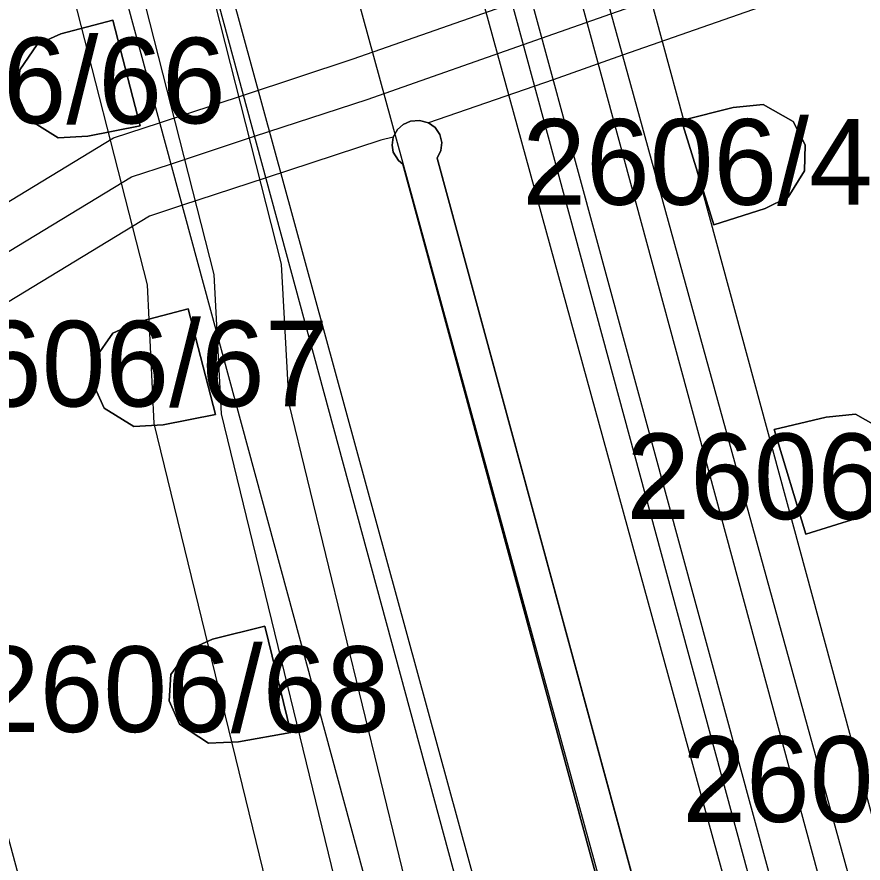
# Model space of a CAD drawing. Extents: x -263423 to -261326, y -1240067 to -1237864.
# Drawn here: x -262944.33 to -262924.58, y -1239063.03 to -1239043.27 of the extents above; entities that cross this region are included whole.
import ezdxf

# ---------------------------------------------------------------- set-up
doc = ezdxf.new("R2010")
doc.units = 0
for name, color, linetype in [('body_kn', 7, 'Continuous'), ('kladpar_druhypozemkov', 7, 'Continuous'), ('kladpar_hranice', 7, 'Continuous'), ('kladpar_parcelnecisla', 7, 'Continuous'), ('kladpar_plochy', 7, 'Continuous'), ('tarchy_linie', 7, 'Continuous'), ('zappar_hrandruhpozemk', 7, 'Continuous')]:
    doc.layers.add(name, color=color, linetype=linetype)

msp = doc.modelspace()

# ---------------------------------------------------------------- linework, layer by layer
at = {"layer": 'body_kn'}
for p, q in [((-262942.1, -1239043.35), (-262942.1, -1239043.35)), ((-262943.31, -1239043.67), (-262943.31, -1239043.67)), ((-262932.09, -1239043.77), (-262932.09, -1239043.77)), ((-262943.86, -1239043.92), (-262943.86, -1239043.92)), ((-262936.49, -1239044.25), (-262936.49, -1239044.25)), ((-262930.2, -1239044.17), (-262930.2, -1239044.17)), ((-262944.27, -1239044.51), (-262944.27, -1239044.51)), ((-262931.82, -1239044.74), (-262931.82, -1239044.74)), ((-262944.31, -1239045.12), (-262944.31, -1239045.12)), ((-262939.05, -1239045.1), (-262939.05, -1239045.1)), ((-262936.16, -1239045.2), (-262936.16, -1239045.2)), ((-262927.62, -1239045.39), (-262927.62, -1239045.39)), ((-262926.92, -1239045.32), (-262926.92, -1239045.32)), ((-262944.06, -1239045.67), (-262944.06, -1239045.67)), ((-262941.46, -1239045.82), (-262941.46, -1239045.82)), ((-262941.46, -1239045.82), (-262941.46, -1239045.82)), ((-262941.01, -1239045.75), (-262941.01, -1239045.75)), ((-262935.32, -1239045.79), (-262935.32, -1239045.79)), ((-262935.15, -1239045.71), (-262935.15, -1239045.71)), ((-262934.94, -1239045.69), (-262934.94, -1239045.69)), ((-262934.73, -1239045.75), (-262934.73, -1239045.75)), ((-262928.82, -1239045.69), (-262928.82, -1239045.69)), ((-262928.82, -1239045.69), (-262928.82, -1239045.69)), ((-262928.78, -1239045.68), (-262928.78, -1239045.68)), ((-262926.22, -1239045.72), (-262926.22, -1239045.72)), ((-262935.45, -1239045.9), (-262935.45, -1239045.9)), ((-262934.57, -1239045.86), (-262934.57, -1239045.86)), ((-262934.46, -1239046.02), (-262934.46, -1239046.02)), ((-262943.37, -1239046.1), (-262943.37, -1239046.1)), ((-262942.68, -1239046.06), (-262942.68, -1239046.06)), ((-262942.08, -1239046.1), (-262942.08, -1239046.1)), ((-262938.79, -1239046.06), (-262938.79, -1239046.06)), ((-262935.84, -1239046.15), (-262935.84, -1239046.15)), ((-262935.55, -1239046.08), (-262935.55, -1239046.08)), ((-262934.42, -1239046.21), (-262934.42, -1239046.21)), ((-262935.58, -1239046.27), (-262935.58, -1239046.27)), ((-262935.55, -1239046.43), (-262935.55, -1239046.43)), ((-262934.44, -1239046.39), (-262934.44, -1239046.39)), ((-262925.94, -1239046.26), (-262925.94, -1239046.26)), ((-262935.43, -1239046.63), (-262935.43, -1239046.63)), ((-262934.53, -1239046.57), (-262934.53, -1239046.57)), ((-262934.53, -1239046.57), (-262934.53, -1239046.57)), ((-262940.75, -1239046.71), (-262940.75, -1239046.71)), ((-262935.33, -1239046.71), (-262935.33, -1239046.71)), ((-262941.66, -1239047.01), (-262941.66, -1239047.01)), ((-262938.52, -1239047.03), (-262938.52, -1239047.03)), ((-262928.47, -1239046.84), (-262928.47, -1239046.84)), ((-262925.95, -1239046.87), (-262925.95, -1239046.87)), ((-262926.33, -1239047.48), (-262926.33, -1239047.48)), ((-262940.49, -1239047.68), (-262940.49, -1239047.68)), ((-262926.87, -1239047.75), (-262926.87, -1239047.75)), ((-262941.24, -1239047.93), (-262941.24, -1239047.93)), ((-262928.07, -1239048.13), (-262928.07, -1239048.13)), ((-262938.17, -1239049.05), (-262938.17, -1239049.05)), ((-262939.73, -1239049.29), (-262939.73, -1239049.29)), ((-262941.29, -1239049.53), (-262941.29, -1239049.53)), ((-262940.34, -1239050.09), (-262940.34, -1239050.09)), ((-262941.55, -1239050.41), (-262941.55, -1239050.41)), ((-262942.1, -1239050.66), (-262942.1, -1239050.66)), ((-262942.51, -1239051.25), (-262942.51, -1239051.25)), ((-262942.55, -1239051.86), (-262942.55, -1239051.86)), ((-262937.99, -1239052.31), (-262937.99, -1239052.31)), ((-262942.3, -1239052.41), (-262942.3, -1239052.41)), ((-262939.7, -1239052.56), (-262939.7, -1239052.56)), ((-262939.7, -1239052.56), (-262939.7, -1239052.56)), ((-262939.56, -1239052.54), (-262939.56, -1239052.54)), ((-262924.76, -1239052.55), (-262924.76, -1239052.55)), ((-262925.45, -1239052.62), (-262925.45, -1239052.62)), ((-262941.61, -1239052.84), (-262941.61, -1239052.84)), ((-262941.13, -1239052.77), (-262941.13, -1239052.77)), ((-262940.92, -1239052.8), (-262940.92, -1239052.8)), ((-262926.66, -1239052.91), (-262926.66, -1239052.91)), ((-262926.66, -1239052.91), (-262926.66, -1239052.91)), ((-262924.72, -1239054.98), (-262924.72, -1239054.98)), ((-262925.92, -1239055.35), (-262925.92, -1239055.35)), ((-262938.55, -1239057.5), (-262938.55, -1239057.5)), ((-262939.77, -1239057.8), (-262939.77, -1239057.8)), ((-262940.32, -1239058.05), (-262940.32, -1239058.05)), ((-262940.74, -1239058.63), (-262940.74, -1239058.63)), ((-262940.78, -1239059.24), (-262940.78, -1239059.24)), ((-262940.54, -1239059.79), (-262940.54, -1239059.79)), ((-262937.94, -1239059.98), (-262937.94, -1239059.98)), ((-262937.94, -1239059.98), (-262937.94, -1239059.98)), ((-262939.86, -1239060.23), (-262939.86, -1239060.23)), ((-262939.16, -1239060.2), (-262939.16, -1239060.2))]:
    msp.add_line(p, q, dxfattribs=at)
at = {"layer": 'kladpar_druhypozemkov'}
for p, q in [((-262943.12, -1239044.75), (-262943.12, -1239044.75)), ((-262927.42, -1239046.62), (-262927.42, -1239046.62)), ((-262941.1, -1239051.19), (-262941.1, -1239051.19)), ((-262925.4, -1239053.81), (-262925.4, -1239053.81)), ((-262939.6, -1239058.97), (-262939.6, -1239058.97))]:
    msp.add_line(p, q, dxfattribs=at)
at = {"layer": 'kladpar_hranice'}
for points in [[(-262941.46, -1239045.82), (-262942.68, -1239046.06), (-262943.37, -1239046.1), (-262944.06, -1239045.67), (-262944.31, -1239045.12), (-262944.27, -1239044.51), (-262943.86, -1239043.92), (-262943.31, -1239043.67), (-262942.1, -1239043.35), (-262941.46, -1239045.82)], [(-262942.68, -1239046.06), (-262941.46, -1239045.82), (-262942.1, -1239043.35), (-262943.31, -1239043.67), (-262943.86, -1239043.92), (-262944.27, -1239044.51), (-262944.31, -1239045.12), (-262944.06, -1239045.67), (-262943.37, -1239046.1), (-262942.68, -1239046.06)], [(-262928.82, -1239045.69), (-262927.62, -1239045.39), (-262926.92, -1239045.32), (-262926.22, -1239045.72), (-262925.94, -1239046.26), (-262925.95, -1239046.87), (-262926.33, -1239047.48), (-262926.87, -1239047.75), (-262928.07, -1239048.13), (-262928.82, -1239045.69)], [(-262927.62, -1239045.39), (-262928.82, -1239045.69), (-262928.07, -1239048.13), (-262926.87, -1239047.75), (-262926.33, -1239047.48), (-262925.95, -1239046.87), (-262925.94, -1239046.26), (-262926.22, -1239045.72), (-262926.92, -1239045.32), (-262927.62, -1239045.39)], [(-262916.91, -1239114.53), (-262935.33, -1239046.71), (-262935.43, -1239046.63), (-262935.55, -1239046.43), (-262935.58, -1239046.27), (-262935.55, -1239046.08), (-262935.45, -1239045.9), (-262935.32, -1239045.79), (-262935.15, -1239045.71), (-262934.94, -1239045.69), (-262934.73, -1239045.75), (-262934.57, -1239045.86), (-262934.46, -1239046.02), (-262934.42, -1239046.21), (-262934.44, -1239046.39), (-262934.53, -1239046.57)], [(-262916.13, -1239114.22), (-262934.53, -1239046.57), (-262934.44, -1239046.39), (-262934.42, -1239046.21), (-262934.46, -1239046.02), (-262934.57, -1239045.86), (-262934.73, -1239045.75), (-262934.94, -1239045.69), (-262935.15, -1239045.71), (-262935.32, -1239045.79), (-262935.45, -1239045.9), (-262935.55, -1239046.08), (-262935.58, -1239046.27), (-262935.55, -1239046.43), (-262935.43, -1239046.63), (-262935.33, -1239046.71), (-262916.91, -1239114.53)], [(-262934.53, -1239046.57), (-262916.13, -1239114.22)], [(-262939.7, -1239052.56), (-262940.92, -1239052.8), (-262941.61, -1239052.84), (-262942.3, -1239052.41), (-262942.55, -1239051.86), (-262942.51, -1239051.25), (-262942.1, -1239050.66), (-262941.55, -1239050.41), (-262940.34, -1239050.09), (-262939.7, -1239052.56)], [(-262940.92, -1239052.8), (-262939.7, -1239052.56), (-262940.34, -1239050.09), (-262941.55, -1239050.41), (-262942.1, -1239050.66), (-262942.51, -1239051.25), (-262942.55, -1239051.86), (-262942.3, -1239052.41), (-262941.61, -1239052.84), (-262940.92, -1239052.8)], [(-262926.66, -1239052.91), (-262925.45, -1239052.62), (-262924.76, -1239052.55), (-262924.06, -1239052.95), (-262923.79, -1239053.49), (-262923.8, -1239054.1), (-262924.18, -1239054.71), (-262924.72, -1239054.98), (-262925.92, -1239055.35), (-262926.66, -1239052.91)], [(-262925.45, -1239052.62), (-262926.66, -1239052.91), (-262925.92, -1239055.35), (-262924.72, -1239054.98), (-262924.18, -1239054.71), (-262923.8, -1239054.1), (-262923.79, -1239053.49), (-262924.06, -1239052.95), (-262924.76, -1239052.55), (-262925.45, -1239052.62)], [(-262937.94, -1239059.98), (-262939.16, -1239060.2), (-262939.86, -1239060.23), (-262940.54, -1239059.79), (-262940.78, -1239059.24), (-262940.74, -1239058.63), (-262940.32, -1239058.05), (-262939.77, -1239057.8), (-262938.55, -1239057.5), (-262937.94, -1239059.98)], [(-262939.16, -1239060.2), (-262937.94, -1239059.98), (-262938.55, -1239057.5), (-262939.77, -1239057.8), (-262940.32, -1239058.05), (-262940.74, -1239058.63), (-262940.78, -1239059.24), (-262940.54, -1239059.79), (-262939.86, -1239060.23), (-262939.16, -1239060.2)]]:
    msp.add_lwpolyline(points, dxfattribs=at)
at = {"layer": 'kladpar_plochy'}
for p, q in [((-262942.1, -1239043.35), (-262943.31, -1239043.67)), ((-262941.46, -1239045.82), (-262942.1, -1239043.35)), ((-262943.31, -1239043.67), (-262943.86, -1239043.92)), ((-262943.86, -1239043.92), (-262944.27, -1239044.51)), ((-262944.27, -1239044.51), (-262944.31, -1239045.12)), ((-262944.31, -1239045.12), (-262944.06, -1239045.67)), ((-262927.62, -1239045.39), (-262928.82, -1239045.69)), ((-262926.92, -1239045.32), (-262927.62, -1239045.39)), ((-262926.22, -1239045.72), (-262926.92, -1239045.32)), ((-262944.06, -1239045.67), (-262943.37, -1239046.1)), ((-262942.68, -1239046.06), (-262941.46, -1239045.82)), ((-262935.32, -1239045.79), (-262935.45, -1239045.9)), ((-262935.15, -1239045.71), (-262935.32, -1239045.79)), ((-262934.94, -1239045.69), (-262935.15, -1239045.71)), ((-262934.73, -1239045.75), (-262934.94, -1239045.69)), ((-262934.57, -1239045.86), (-262934.73, -1239045.75)), ((-262928.82, -1239045.69), (-262928.07, -1239048.13)), ((-262925.94, -1239046.26), (-262926.22, -1239045.72)), ((-262935.45, -1239045.9), (-262935.55, -1239046.08)), ((-262934.46, -1239046.02), (-262934.57, -1239045.86)), ((-262934.42, -1239046.21), (-262934.46, -1239046.02)), ((-262943.37, -1239046.1), (-262942.68, -1239046.06)), ((-262935.55, -1239046.08), (-262935.58, -1239046.27)), ((-262934.44, -1239046.39), (-262934.42, -1239046.21)), ((-262935.58, -1239046.27), (-262935.55, -1239046.43)), ((-262935.55, -1239046.43), (-262935.43, -1239046.63)), ((-262934.53, -1239046.57), (-262934.44, -1239046.39)), ((-262925.95, -1239046.87), (-262925.94, -1239046.26)), ((-262935.43, -1239046.63), (-262935.33, -1239046.71)), ((-262916.13, -1239114.22), (-262934.53, -1239046.57)), ((-262935.33, -1239046.71), (-262916.91, -1239114.53)), ((-262926.33, -1239047.48), (-262925.95, -1239046.87)), ((-262926.87, -1239047.75), (-262926.33, -1239047.48)), ((-262928.07, -1239048.13), (-262926.87, -1239047.75)), ((-262940.34, -1239050.09), (-262941.55, -1239050.41)), ((-262939.7, -1239052.56), (-262940.34, -1239050.09)), ((-262941.55, -1239050.41), (-262942.1, -1239050.66)), ((-262942.1, -1239050.66), (-262942.51, -1239051.25)), ((-262942.51, -1239051.25), (-262942.55, -1239051.86)), ((-262942.55, -1239051.86), (-262942.3, -1239052.41)), ((-262942.3, -1239052.41), (-262941.61, -1239052.84)), ((-262940.92, -1239052.8), (-262939.7, -1239052.56)), ((-262924.76, -1239052.55), (-262925.45, -1239052.62)), ((-262924.06, -1239052.95), (-262924.76, -1239052.55)), ((-262925.45, -1239052.62), (-262926.66, -1239052.91)), ((-262941.61, -1239052.84), (-262940.92, -1239052.8)), ((-262926.66, -1239052.91), (-262925.92, -1239055.35)), ((-262924.72, -1239054.98), (-262924.18, -1239054.71)), ((-262925.92, -1239055.35), (-262924.72, -1239054.98)), ((-262938.55, -1239057.5), (-262939.77, -1239057.8)), ((-262937.94, -1239059.98), (-262938.55, -1239057.5)), ((-262939.77, -1239057.8), (-262940.32, -1239058.05)), ((-262940.32, -1239058.05), (-262940.74, -1239058.63)), ((-262940.74, -1239058.63), (-262940.78, -1239059.24)), ((-262940.78, -1239059.24), (-262940.54, -1239059.79)), ((-262940.54, -1239059.79), (-262939.86, -1239060.23)), ((-262939.16, -1239060.2), (-262937.94, -1239059.98)), ((-262939.86, -1239060.23), (-262939.16, -1239060.2))]:
    msp.add_line(p, q, dxfattribs=at)
for points in [[(-262941.46, -1239045.82), (-262942.68, -1239046.06), (-262943.37, -1239046.1), (-262944.06, -1239045.67), (-262944.31, -1239045.12), (-262944.27, -1239044.51), (-262943.86, -1239043.92), (-262943.31, -1239043.67), (-262942.1, -1239043.35)], [(-262928.82, -1239045.69), (-262927.62, -1239045.39), (-262926.92, -1239045.32), (-262926.22, -1239045.72), (-262925.94, -1239046.26), (-262925.95, -1239046.87), (-262926.33, -1239047.48), (-262926.87, -1239047.75), (-262928.07, -1239048.13)], [(-262939.7, -1239052.56), (-262940.92, -1239052.8), (-262941.61, -1239052.84), (-262942.3, -1239052.41), (-262942.55, -1239051.86), (-262942.51, -1239051.25), (-262942.1, -1239050.66), (-262941.55, -1239050.41), (-262940.34, -1239050.09)], [(-262926.66, -1239052.91), (-262925.45, -1239052.62), (-262924.76, -1239052.55), (-262924.06, -1239052.95), (-262923.79, -1239053.49), (-262923.8, -1239054.1), (-262924.18, -1239054.71), (-262924.72, -1239054.98), (-262925.92, -1239055.35)], [(-262937.94, -1239059.98), (-262939.16, -1239060.2), (-262939.86, -1239060.23), (-262940.54, -1239059.79), (-262940.78, -1239059.24), (-262940.74, -1239058.63), (-262940.32, -1239058.05), (-262939.77, -1239057.8), (-262938.55, -1239057.5)]]:
    msp.add_lwpolyline(points, close=True, dxfattribs=at)
msp.add_lwpolyline([(-262916.91, -1239114.53), (-262935.33, -1239046.71), (-262935.43, -1239046.63), (-262935.55, -1239046.43), (-262935.58, -1239046.27), (-262935.55, -1239046.08), (-262935.45, -1239045.9), (-262935.32, -1239045.79), (-262935.15, -1239045.71), (-262934.94, -1239045.69), (-262934.73, -1239045.75), (-262934.57, -1239045.86), (-262934.46, -1239046.02), (-262934.42, -1239046.21), (-262934.44, -1239046.39), (-262934.53, -1239046.57), (-262916.13, -1239114.22)], dxfattribs=at)
at = {"layer": 'tarchy_linie'}
for points in [[(-262996.34, -1238842.42), (-262984.87, -1238874.65), (-262972.69, -1238908.83), (-262968.13, -1238920.79), (-262961.74, -1238939.28), (-262954.28, -1238962.39), (-262951.04, -1238972.62), (-262947.97, -1238981.02), (-262943.55, -1238993.29), (-262938.16, -1239019.82), (-262932.69, -1239037.28), (-262925.65, -1239063.25), (-262919.47, -1239083.19), (-262910.4, -1239113.29)], [(-263002.97, -1238844.59), (-262980.25, -1238906.63), (-262945.58, -1239009.09), (-262938.29, -1239035.86), (-262916.38, -1239115.82), (-262894.12, -1239198.57), (-262876.1, -1239267.26), (-262891.06, -1239270.91), (-262884.2, -1239310.37), (-262877, -1239350.49), (-262869.73, -1239390.34), (-262861.27, -1239427.46), (-262857.92, -1239442.13), (-262856.51, -1239448.31), (-262843.28, -1239506.14), (-262818.17, -1239595.69)], [(-262928.64, -1239097.29), (-262933.1, -1239079.06), (-262939.56, -1239052.54), (-262939.73, -1239049.29), (-262941.83, -1239041.04), (-262944.42, -1239032.57), (-262951.36, -1239009.28), (-262954.64, -1238997.9), (-262956.75, -1238991.78), (-262959.75, -1238983.7), (-262963.79, -1238972.54), (-262983.33, -1238915.48), (-263007.14, -1238845.95)], [(-262919.13, -1239116.56), (-262940.99, -1239036.6), (-262948.26, -1239009.91), (-262982.9, -1238907.53)], [(-262981.84, -1238914.98), (-262962.3, -1238972.02), (-262958.27, -1238983.16), (-262955.27, -1238991.25), (-262953.14, -1238997.42), (-262949.85, -1239008.84), (-262942.91, -1239032.11), (-262940.31, -1239040.62), (-262938.17, -1239049.05), (-262937.99, -1239052.31), (-262931.57, -1239078.69), (-262927.11, -1239096.92)], [(-262930.17, -1239097.66), (-262934.63, -1239079.43), (-262941.13, -1239052.77), (-262941.29, -1239049.53), (-262943.35, -1239041.46), (-262945.41, -1239034.73), (-262945.48, -1239034.49), (-262945.94, -1239033.01), (-262952.87, -1239009.72), (-262956.14, -1238998.38), (-262958.23, -1238992.31), (-262961.23, -1238984.24), (-262965.28, -1238973.06), (-262984.82, -1238916)], [(-262933.31, -1239017.82), (-262926.53, -1239040.83), (-262925.98, -1239042.69), (-262930.2, -1239044.17), (-262931.82, -1239044.74), (-262934.73, -1239045.75), (-262934.94, -1239045.69), (-262935.15, -1239045.71), (-262935.32, -1239045.79), (-262935.45, -1239045.9), (-262935.55, -1239046.08), (-262935.84, -1239046.15), (-262938.52, -1239047.03), (-262940.49, -1239047.68), (-262941.24, -1239047.93), (-262947.44, -1239051.69), (-262942.43, -1239070.26), (-262940.46, -1239078.2), (-262937.82, -1239090.28), (-262934.11, -1239105.44)], [(-262939.39, -1239021.15), (-262934.2, -1239037.72), (-262927.16, -1239063.69), (-262920.98, -1239083.65), (-262911.91, -1239113.75), (-262904.59, -1239137.31), (-262894.43, -1239170.66), (-262879.54, -1239218.96), (-262874.31, -1239236.62), (-262867.48, -1239260.06), (-262865.11, -1239267.42), (-262873.73, -1239264.88), (-262891.31, -1239197.83), (-262913.63, -1239115.08), (-262935.59, -1239035.12), (-262939.39, -1239021.15)], [(-262949.44, -1239050.57), (-262942.08, -1239046.1), (-262941.01, -1239045.75), (-262939.05, -1239045.1), (-262936.49, -1239044.25), (-262932.35, -1239042.8), (-262930.73, -1239042.24), (-262929.92, -1239041.95), (-262929.88, -1239042.1), (-262928.67, -1239041.73), (-262928.14, -1239041.46), (-262927.75, -1239040.86), (-262927.74, -1239040.25), (-262928.01, -1239039.71), (-262928.71, -1239039.31), (-262929.06, -1239039.34), (-262930.79, -1239033.5), (-262930.55, -1239033.39), (-262930.16, -1239032.79), (-262930.14, -1239032.18), (-262930.4, -1239031.63), (-262931.1, -1239031.22), (-262931.45, -1239031.25), (-262932.19, -1239028.77)], [(-262933.7, -1239028.79), (-262932.85, -1239031.52), (-262933, -1239031.55), (-262932.3, -1239034), (-262932.09, -1239033.94), (-262931.18, -1239036.84), (-262930.43, -1239039.62), (-262930.61, -1239039.66), (-262929.88, -1239042.1), (-262929.76, -1239042.06), (-262928.78, -1239045.68), (-262928.82, -1239045.69), (-262928.47, -1239046.84), (-262924.14, -1239062.81)], [(-262935.08, -1239105.67), (-262938.8, -1239090.51), (-262941.44, -1239078.42), (-262943.39, -1239070.51), (-262948.61, -1239051.23), (-262941.66, -1239047.01), (-262940.75, -1239046.71), (-262938.79, -1239046.06), (-262936.16, -1239045.2), (-262932.09, -1239043.77), (-262930.47, -1239043.2), (-262927.21, -1239042.06)]]:
    msp.add_lwpolyline(points, dxfattribs=at)
at = {"layer": 'zappar_hrandruhpozemk'}
for points in [[(-262937.97, -1239016.31), (-262934.66, -1239027.99), (-262902.52, -1239144.64), (-262891.29, -1239186.07), (-262888.2, -1239197.19), (-262878.19, -1239233.56), (-262876.42, -1239236.1)], [(-262936.28, -1239028.36), (-262904.5, -1239145.15), (-262893.25, -1239186.79)], [(-262943.09, -1239030.18), (-262911.48, -1239146.86), (-262899.73, -1239190.15)], [(-262945.17, -1239030.42), (-262913.41, -1239147.43), (-262901.75, -1239190.68)]]:
    msp.add_lwpolyline(points, dxfattribs=at)

# ---------------------------------------------------------------- texts
at = {"layer": 'kladpar_parcelnecisla'}
for s, p in [('2606/66', (-262949.129, -1239045.76)), ('2606/40', (-262932.54, -1239047.66)), ('2606/67', (-262946.732, -1239052.37)), ('2606/41', (-262930.11, -1239055)), ('2606/68', (-262945.293, -1239059.97)), ('2606/42', (-262928.806, -1239062.07))]:
    msp.add_text(s, height=2, dxfattribs=at).set_placement(p)

doc.saveas('drawing.dxf')
